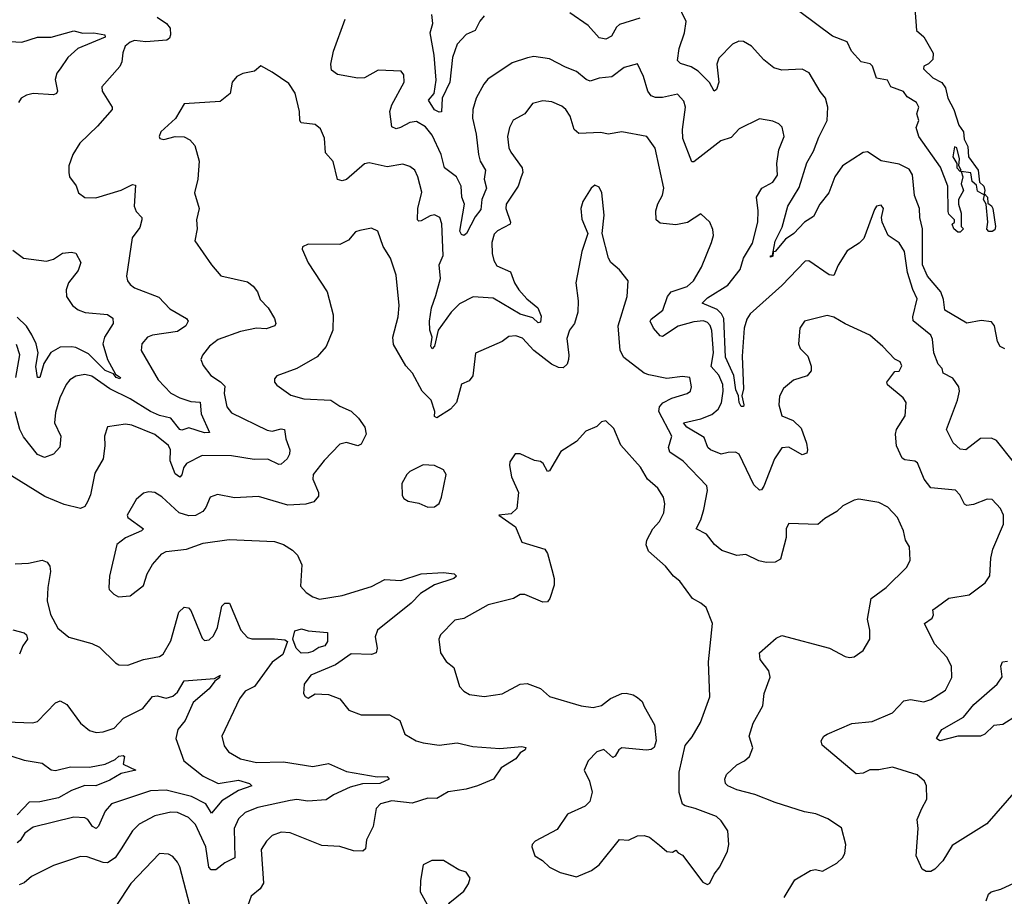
# Model space of a CAD drawing. Extents: x 2143765 to 2212931, y 878955 to 1017455.
# Tile 285 of 309: x 2161225 to 2165591, y 1009255 to 1013143. Entities that reach past the tile are written whole.
import ezdxf

# ---------------------------------------------------------------- set-up
doc = ezdxf.new("R2010")
doc.units = 0

msp = doc.modelspace()

# ---------------------------------------------------------------- linework, layer by layer
at = {"layer": '0CON20XD'}
for points in [[(2165593.1, 1011683.1), (2165572.7, 1011692.7), (2165560.6, 1011715), (2165547.1, 1011785), (2165535, 1011802), (2165487.8, 1011807.8), (2165425, 1011796.4), (2165327.8, 1011855), (2165322.1, 1011902.1), (2165309.3, 1011935), (2165250.5, 1012005), (2165229.1, 1012055), (2165228.8, 1012215), (2165217.3, 1012265), (2165215.4, 1012305), (2165192.9, 1012362.9), (2165184.7, 1012455), (2165169.4, 1012479.4), (2165125, 1012501.3), (2165045, 1012517.1), (2164985, 1012557.1), (2164965, 1012554.3), (2164874.4, 1012495), (2164840, 1012445), (2164812.7, 1012375), (2164773.3, 1012325), (2164745, 1012269.2), (2164705, 1012244.4), (2164658.2, 1012195), (2164621.2, 1012168.8), (2164575, 1012114), (2164566.1, 1012113.2), (2164565, 1012094), (2164555, 1012090), (2164555, 1012096), (2164563, 1012097), (2164566.1, 1012113.2), (2164575, 1012160), (2164606.9, 1012223.1), (2164631.8, 1012315), (2164681.1, 1012398.9), (2164715, 1012507.1), (2164745, 1012558.9), (2164768.1, 1012621.9), (2164805.5, 1012695), (2164808.2, 1012755), (2164798.9, 1012795), (2164774.6, 1012824.6), (2164726.6, 1012906.6), (2164695, 1012923.1), (2164605, 1012918.6), (2164568.8, 1012928.8), (2164525, 1012964), (2164470.8, 1013025), (2164435, 1013045.5), (2164413.4, 1013046.6), (2164385.5, 1013034.5), (2164325, 1012971.4), (2164316.7, 1012945), (2164324.7, 1012865.3), (2164315, 1012832.9), (2164305, 1012826), (2164284.7, 1012864.7), (2164233.3, 1012915), (2164203.4, 1012933.4), (2164155, 1012948.9), (2164142.1, 1012962.1), (2164149.7, 1013015), (2164173.7, 1013085), (2164180.3, 1013135), (2164142.1, 1013215)], [(2163975, 1013150), (2163885, 1013121.2), (2163871, 1013109), (2163850, 1013070), (2163825, 1013056.6), (2163795, 1013061.8), (2163746.2, 1013116.2), (2163665, 1013172.5)], [(2165193.9, 1013193.9), (2165202.5, 1013095), (2165235, 1013066.7), (2165276.1, 1012993.9), (2165273.6, 1012966.4), (2165255, 1012946.7), (2165233.6, 1012936.4), (2165233.3, 1012925), (2165273.8, 1012885), (2165313.6, 1012863.6), (2165330.5, 1012840.5), (2165341.1, 1012795), (2165367.7, 1012745), (2165389.4, 1012675), (2165410.6, 1012645), (2165413, 1012613), (2165430, 1012580), (2165432.5, 1012535), (2165475.2, 1012475.2), (2165481.5, 1012421.5), (2165500, 1012405), (2165505.4, 1012384.6), (2165501.7, 1012371.7), (2165516.4, 1012355), (2165518.3, 1012328.3), (2165535, 1012316.7), (2165540, 1012305), (2165552.2, 1012225), (2165548.9, 1012211.1), (2165536.9, 1012203.1), (2165523.1, 1012203.1), (2165513.5, 1012213.5), (2165517.8, 1012245), (2165510, 1012325), (2165498.6, 1012345), (2165503.3, 1012365), (2165472, 1012382), (2165468.3, 1012408.3), (2165448, 1012425), (2165442.7, 1012462.7), (2165400, 1012470), (2165407.5, 1012445), (2165400, 1012415), (2165410, 1012385), (2165387.5, 1012345), (2165387.5, 1012325), (2165400, 1012285), (2165400, 1012225), (2165410, 1012215), (2165395, 1012200), (2165385, 1012200), (2165367.5, 1012215), (2165360, 1012235), (2165370, 1012245), (2165370, 1012255), (2165345, 1012280), (2165341.7, 1012291.7), (2165340, 1012405), (2165307.9, 1012487.9), (2165212, 1012625), (2165200, 1012665), (2165212.5, 1012695), (2165203.3, 1012725), (2165212, 1012755), (2165201.2, 1012775), (2165160.5, 1012800.5), (2165143.6, 1012823.6), (2165087.5, 1012845), (2165072.5, 1012875), (2165025, 1012882.5), (2165006.2, 1012936.2), (2164996.2, 1012946.2), (2164956.2, 1012956.2), (2164913.1, 1013003.1), (2164893.8, 1013043.8), (2164829.1, 1013069.1), (2164685, 1013178.1)], [(2161835, 1013154.4), (2161876.2, 1013125), (2161892, 1013105), (2161894.3, 1013075), (2161889.1, 1013060.9), (2161877.8, 1013052.2), (2161785.3, 1013044.7), (2161735, 1013050.2), (2161715, 1013043.3), (2161693.5, 1013025), (2161683.1, 1012995), (2161678.8, 1012955), (2161669.1, 1012935), (2161589.4, 1012845), (2161591.1, 1012825), (2161635.6, 1012755), (2161635.7, 1012745), (2161570.1, 1012669.9), (2161492, 1012595), (2161460.8, 1012545), (2161444, 1012495), (2161444, 1012465), (2161446.2, 1012445), (2161475.7, 1012405.7), (2161486.2, 1012375), (2161515, 1012353.8), (2161563, 1012353), (2161675, 1012386.4), (2161725, 1012412.1), (2161739.2, 1012409.2), (2161732.5, 1012315), (2161741.3, 1012291.3), (2161766.9, 1012265), (2161766.9, 1012255), (2161758.9, 1012221.1), (2161724, 1012175), (2161698.9, 1012005), (2161703.1, 1011985), (2161715, 1011967.5), (2161735, 1011953.3), (2161841.9, 1011911.9), (2161890.8, 1011860.8), (2161965, 1011818), (2161972, 1011805), (2161962, 1011785), (2161925, 1011760), (2161815, 1011743.8), (2161792.5, 1011735), (2161766.7, 1011705), (2161764.5, 1011675), (2161839.6, 1011545), (2161895, 1011486.8), (2161935, 1011466.1), (2161985, 1011448.7), (2162025, 1011445.6), (2162030.3, 1011395), (2162067.7, 1011312.3), (2162045, 1011310.3), (2161975, 1011331.8), (2161945, 1011321.8), (2161935, 1011324.5), (2161895.4, 1011375.4), (2161845, 1011386.8), (2161805, 1011404.8), (2161715, 1011461.3), (2161625, 1011505.5), (2161545, 1011561.9), (2161515, 1011568.4), (2161475, 1011561.2), (2161448.1, 1011545), (2161430.9, 1011525), (2161403.9, 1011465), (2161385, 1011400), (2161380.4, 1011355), (2161407.9, 1011295), (2161403.3, 1011246.7), (2161375, 1011216), (2161335, 1011200.8), (2161304.6, 1011214.6), (2161241.9, 1011291.9), (2161226.6, 1011325), (2161205, 1011402.9)], [(2165632.3, 1011182.3), (2165556.1, 1011276.1), (2165535, 1011286.2), (2165485, 1011284.6), (2165420, 1011235), (2165395, 1011238), (2165365, 1011266), (2165334.4, 1011325), (2165382.9, 1011455), (2165393.1, 1011495), (2165389.4, 1011515), (2165362.4, 1011552.4), (2165320, 1011575), (2165315.6, 1011595), (2165297.5, 1011615), (2165278.5, 1011665), (2165272.7, 1011725), (2165265, 1011743.1), (2165186.6, 1011806.6), (2165185.4, 1011825), (2165204.6, 1011905), (2165185, 1011946), (2165161.4, 1012021.4), (2165148, 1012115), (2165125, 1012152.9), (2165076.2, 1012186.2), (2165049.4, 1012245), (2165046.9, 1012265), (2165056.1, 1012305), (2165045, 1012320), (2165025, 1012315.6), (2165015, 1012301.2), (2164967.6, 1012172.4), (2164948, 1012152), (2164895, 1012118), (2164855, 1012053.8), (2164835, 1012008), (2164815, 1012010.6), (2164725, 1012073.1), (2164708.1, 1012071.9), (2164605, 1011964.3), (2164465, 1011837.8), (2164449.3, 1011815), (2164437.6, 1011775), (2164429.1, 1011650.9), (2164434.3, 1011505.8), (2164427.9, 1011475), (2164436.2, 1011433.8), (2164435, 1011427.5), (2164425, 1011427.5), (2164415.6, 1011445), (2164413.1, 1011475), (2164400.3, 1011500.3), (2164391.6, 1011565), (2164355.2, 1011645.2), (2164347.4, 1011817.4), (2164337.7, 1011837.7), (2164317.9, 1011857.9), (2164250.8, 1011885), (2164275, 1011909.7), (2164364.6, 1011965), (2164419.8, 1012035), (2164434.4, 1012085.6), (2164475, 1012151.4), (2164498.2, 1012245), (2164500, 1012295), (2164492.9, 1012355), (2164516.7, 1012395), (2164565, 1012421.9), (2164585, 1012453.3), (2164583.1, 1012505), (2164590.7, 1012565), (2164615.5, 1012625), (2164606.4, 1012666.4), (2164591.1, 1012681.1), (2164565, 1012692.2), (2164505, 1012702.2), (2164415, 1012658.6), (2164380, 1012620), (2164334.8, 1012605.2), (2164215, 1012512.5), (2164205, 1012512), (2164165.5, 1012615), (2164163.9, 1012655), (2164177.5, 1012755), (2164170.9, 1012780.9), (2164142.7, 1012812.7), (2164075, 1012798), (2164045, 1012797.5), (2164025, 1012804.6), (2164011.1, 1012825), (2163991.1, 1012891.1), (2163965, 1012947.5), (2163905, 1012930.8), (2163850.5, 1012889.5), (2163795, 1012883.5), (2163755, 1012870.4), (2163736.6, 1012876.6), (2163695, 1012913.1), (2163645, 1012931.5), (2163575, 1012968.9), (2163505, 1012979.6), (2163477.1, 1012972.9), (2163408.9, 1012951.1), (2163301.7, 1012878.3), (2163283.2, 1012856.8), (2163249.6, 1012795), (2163234.6, 1012745), (2163233.8, 1012706.2), (2163250, 1012635), (2163259.3, 1012545), (2163267.5, 1012515), (2163291.1, 1012475), (2163285.3, 1012435), (2163295.3, 1012395), (2163274.5, 1012345), (2163269.9, 1012300.1), (2163245, 1012268.9), (2163206.2, 1012193.8), (2163195, 1012186.1), (2163185, 1012190.4), (2163177.4, 1012205), (2163198.3, 1012325), (2163185.9, 1012355), (2163182.9, 1012405), (2163162.5, 1012445), (2163108.4, 1012485), (2163094.1, 1012544.1), (2163055, 1012631.1), (2163025, 1012666.9), (2162985, 1012690.8), (2162955, 1012686.7), (2162914.2, 1012664.2), (2162895, 1012657.8), (2162875, 1012668), (2162866.1, 1012735), (2162876, 1012765), (2162930.6, 1012865), (2162928.3, 1012898.3), (2162916.7, 1012915), (2162815, 1012918.9), (2162755, 1012884.2), (2162725, 1012882.5), (2162635, 1012900), (2162608.3, 1012918.3), (2162604.6, 1012945), (2162616.6, 1013003.4), (2162668.2, 1013145)], [(2163285, 1013160), (2163265, 1013136), (2163245, 1013094.3), (2163205, 1013077.3), (2163165, 1013034.4), (2163144.1, 1012975), (2163133.1, 1012865), (2163098.2, 1012795), (2163096, 1012734), (2163085, 1012731.9), (2163065, 1012743.1), (2163037.7, 1012785), (2163063.1, 1012815), (2163072.5, 1012875), (2163062.6, 1012985), (2163045.5, 1013085), (2163057.7, 1013125), (2163053, 1013165)], [(2161155, 1013047.1), (2161235, 1013042.7), (2161305, 1013064.6), (2161365, 1013065.5), (2161465, 1013092.5), (2161505, 1013082.3), (2161554.7, 1013084.7), (2161602.5, 1013075), (2161605, 1013064.7), (2161483.8, 1013015), (2161438.9, 1012975), (2161405.3, 1012924.7), (2161390.5, 1012905), (2161382.2, 1012877.8), (2161392.5, 1012825), (2161388.6, 1012815), (2161375, 1012809.6), (2161285, 1012815.5), (2161255, 1012808.1), (2161232.5, 1012795), (2161220.6, 1012775)], [(2164298.3, 1012211.7), (2164285.7, 1012245), (2164245, 1012281.2), (2164186.8, 1012243.2), (2164135, 1012232.7), (2164065, 1012240.6), (2164047.1, 1012255), (2164046.2, 1012295), (2164055, 1012325.8), (2164076.2, 1012365), (2164081.1, 1012395), (2164043, 1012573), (2164006.2, 1012625), (2163895, 1012645.4), (2163835, 1012634.3), (2163801.7, 1012641.7), (2163705, 1012638.2), (2163684.6, 1012655), (2163666.2, 1012715), (2163647.3, 1012745), (2163629.4, 1012759.4), (2163585, 1012778.8), (2163545, 1012782.1), (2163498.8, 1012771.2), (2163464.6, 1012725.4), (2163413.4, 1012696.6), (2163396.5, 1012665), (2163388.9, 1012625), (2163394.6, 1012575), (2163402.9, 1012555), (2163453.5, 1012485), (2163456.7, 1012465), (2163448.5, 1012445), (2163435.8, 1012404.2), (2163381.8, 1012325), (2163381.3, 1012305), (2163402.1, 1012245), (2163400, 1012235), (2163343.6, 1012206.4), (2163329.1, 1012190.9), (2163318.5, 1012155), (2163320.5, 1012105), (2163327.5, 1012075), (2163341.2, 1012051.2), (2163402, 1012025), (2163420, 1011975), (2163438.5, 1011945), (2163473.5, 1011905), (2163522.3, 1011865), (2163537.1, 1011827.1), (2163535, 1011800.6), (2163525, 1011797.8), (2163501, 1011821), (2163445, 1011836.5), (2163325, 1011907.5), (2163236.5, 1011913.5), (2163175, 1011882.5), (2163138.8, 1011845), (2163080.3, 1011765), (2163065.3, 1011695), (2163055, 1011682.5), (2163048.2, 1011695), (2163054.1, 1011735), (2163043.5, 1011765), (2163041.8, 1011805), (2163050.9, 1011865), (2163071.1, 1011918.9), (2163090.6, 1011995), (2163085.3, 1012055), (2163103.8, 1012096.2), (2163097.5, 1012237.5), (2163087.8, 1012265), (2163065, 1012276.9), (2163045, 1012273.1), (2163005, 1012250.5), (2162995, 1012249.2), (2162990, 1012255), (2162990.3, 1012305), (2163008.3, 1012378.3), (2162991.3, 1012445), (2162977.1, 1012475), (2162955, 1012490.9), (2162925, 1012501.5), (2162855, 1012490.5), (2162775, 1012507.8), (2162755, 1012502.9), (2162675, 1012434.4), (2162655, 1012428), (2162635, 1012433.8), (2162615, 1012513.3), (2162581.8, 1012551.8), (2162577.7, 1012617.7), (2162558.6, 1012658.6), (2162535, 1012677.1), (2162474, 1012685), (2162467.5, 1012695), (2162466.5, 1012735), (2162446.9, 1012816.9), (2162418.9, 1012858.9), (2162345, 1012909.2), (2162295, 1012937.5), (2162265.9, 1012914.1), (2162215, 1012903.8), (2162188.8, 1012891.2), (2162168, 1012865), (2162158.6, 1012815), (2162115, 1012779.2), (2161955, 1012770), (2161915.8, 1012704.2), (2161851.2, 1012645), (2161843.3, 1012625), (2161847.5, 1012615), (2161865, 1012610.8), (2161915, 1012624.4), (2161955, 1012622.9), (2161979.3, 1012609.3), (2162001.4, 1012585), (2162021.1, 1012515), (2162015.6, 1012435), (2162000.8, 1012375), (2162021.5, 1012305), (2162009.2, 1012255), (2162012, 1012215), (2162002.3, 1012162.3), (2162075.8, 1012055), (2162117, 1012007), (2162235, 1011979.5), (2162261.1, 1011961.1), (2162279.4, 1011935), (2162291.2, 1011901.2), (2162326.7, 1011865), (2162355, 1011817.5), (2162361.2, 1011795), (2162356.7, 1011785), (2162318.5, 1011771.5), (2162275, 1011773.8), (2162205, 1011760.4), (2162105, 1011723.8), (2162067.8, 1011695), (2162035.8, 1011655), (2162028, 1011635), (2162039.1, 1011609.1), (2162073.1, 1011565), (2162116.5, 1011536.5), (2162135, 1011516.9), (2162131.4, 1011485), (2162144, 1011425), (2162165, 1011398.5), (2162322.3, 1011322.3), (2162345, 1011317.8), (2162385, 1011328.5), (2162400, 1011325), (2162405, 1011283.8), (2162422.9, 1011235), (2162422.2, 1011215), (2162412.1, 1011195), (2162385, 1011171.4), (2162375, 1011170.6), (2162325, 1011194), (2162265, 1011191.5), (2162165, 1011209), (2162035, 1011209.2), (2161965, 1011174.7), (2161951.5, 1011155), (2161945, 1011124), (2161935, 1011113.1), (2161915, 1011128.8), (2161893.3, 1011186.7), (2161894.1, 1011235), (2161885, 1011254.4), (2161825, 1011302.3), (2161722.5, 1011345), (2161695, 1011348.5), (2161615, 1011337.5), (2161600.8, 1011295), (2161602.9, 1011252.9), (2161595.5, 1011195), (2161558.6, 1011131.4), (2161539.2, 1011035), (2161526.4, 1011003.6), (2161515, 1010983.6), (2161495, 1010974.2), (2161422.2, 1010992.2), (2161337.6, 1011027.6), (2161158.3, 1011138.3)], [(2165395, 1012470), (2165400, 1012475), (2165390, 1012495), (2165392.5, 1012525), (2165380, 1012575), (2165370.7, 1012579.3), (2165363.3, 1012535), (2165380, 1012505), (2165380, 1012485), (2165395, 1012470)], [(2164615, 1009250), (2164661.7, 1009328.3), (2164731.2, 1009368.8), (2164753.6, 1009373.6), (2164785, 1009366.7), (2164848.3, 1009401.7), (2164873.3, 1009425), (2164883.8, 1009445), (2164888.8, 1009485), (2164868.8, 1009558.8), (2164808.6, 1009598.6), (2164755, 1009620), (2164705, 1009628.8), (2164575, 1009670.4), (2164485, 1009706.7), (2164405, 1009727.1), (2164365, 1009744.5), (2164354.4, 1009755), (2164351.4, 1009775), (2164360, 1009795), (2164405, 1009838.5), (2164438.8, 1009855), (2164461.2, 1009875), (2164476.8, 1009913.2), (2164460.5, 1009965), (2164476.9, 1010023.1), (2164520.3, 1010099.7), (2164527.1, 1010155), (2164553, 1010227), (2164546.9, 1010255), (2164508.2, 1010305), (2164505.8, 1010335), (2164579.7, 1010400.3), (2164605, 1010412), (2164815.5, 1010355.5), (2164885, 1010318.8), (2164905, 1010313.3), (2164925, 1010317.5), (2164966, 1010345), (2164994.2, 1010395), (2164994.2, 1010435.8), (2164984.5, 1010484.5), (2165000.5, 1010575), (2165068, 1010625), (2165158.8, 1010715), (2165173.8, 1010745), (2165171.4, 1010805), (2165153.3, 1010835), (2165143.6, 1010875), (2165118.1, 1010935), (2165075, 1010981.4), (2165035, 1011000.8), (2164945.9, 1011015.9), (2164925, 1011012), (2164875, 1010986), (2164849.1, 1010960.9), (2164795, 1010930), (2164765, 1010904.3), (2164635, 1010908), (2164623.6, 1010886.4), (2164623.4, 1010846.6), (2164599.4, 1010750.6), (2164575, 1010737.1), (2164535, 1010735.4), (2164502.9, 1010742.9), (2164445, 1010771.4), (2164405, 1010766.9), (2164338.3, 1010788.3), (2164305.5, 1010815), (2164270.8, 1010860.8), (2164224.6, 1010884.6), (2164245.3, 1010924.7), (2164259.3, 1010970.8), (2164275.4, 1011054.6), (2164272.5, 1011075), (2164167.7, 1011185), (2164108.2, 1011225), (2164102.5, 1011245), (2164116.4, 1011295), (2164059.3, 1011405), (2164062.5, 1011425), (2164076.9, 1011443.1), (2164116.6, 1011463.4), (2164185, 1011484.3), (2164200, 1011495), (2164203.6, 1011513.6), (2164196.7, 1011555), (2164165, 1011560), (2164095, 1011550.6), (2164015, 1011567.9), (2163995, 1011575.5), (2163903.6, 1011645), (2163888.2, 1011675), (2163878.8, 1011785), (2163919.5, 1011915), (2163922.9, 1011985), (2163885, 1012032.5), (2163846, 1012065), (2163835.7, 1012085), (2163808, 1012195), (2163816.9, 1012275), (2163806.5, 1012375), (2163795, 1012400), (2163775, 1012408), (2163758.8, 1012395), (2163723, 1012337), (2163714, 1012305), (2163717.7, 1012257.7), (2163743.8, 1012195), (2163718.6, 1012115), (2163691.8, 1011975), (2163701.8, 1011895), (2163700, 1011845), (2163685.5, 1011794.5), (2163662.9, 1011765), (2163650.9, 1011729.1), (2163660.9, 1011655), (2163658.5, 1011635), (2163653.1, 1011615), (2163635, 1011598.9), (2163615, 1011599.6), (2163583.2, 1011615)], [(2163583.2, 1011615), (2163505.3, 1011675), (2163455, 1011730.9), (2163425, 1011741.1), (2163395, 1011736.9), (2163365, 1011715.5), (2163246.1, 1011663.9), (2163235, 1011562.5), (2163219.1, 1011540.9), (2163184.5, 1011525.5), (2163161.5, 1011445), (2163135, 1011415.5), (2163075, 1011377.5), (2163065, 1011382.5), (2163066.7, 1011405), (2163050, 1011455), (2163010, 1011495), (2162967.1, 1011575), (2162937.3, 1011607.3), (2162882.4, 1011702.4), (2162880, 1011735), (2162903.1, 1011825), (2162907.8, 1011875), (2162895, 1012010), (2162870, 1012085), (2162836.4, 1012136.4), (2162813.3, 1012205), (2162785, 1012218), (2162732.9, 1012207.1), (2162715, 1012201.2), (2162683.3, 1012165), (2162645, 1012145.7), (2162505, 1012146.7), (2162480, 1012135), (2162477.5, 1012125), (2162504.1, 1012064.1), (2162588.8, 1011935), (2162616, 1011834), (2162614.3, 1011765), (2162585, 1011693.8), (2162545, 1011647.5), (2162455, 1011596), (2162365, 1011563.8), (2162355, 1011550), (2162356, 1011535), (2162365, 1011522), (2162427.9, 1011477.9), (2162485, 1011461.5), (2162605.3, 1011455.3), (2162645, 1011428.8), (2162695.7, 1011405.7), (2162727.1, 1011375), (2162755.4, 1011335), (2162761.1, 1011305), (2162739.7, 1011260.3), (2162725, 1011252.9), (2162675, 1011266.9), (2162645, 1011260), (2162575, 1011187.5), (2162526.5, 1011125), (2162525.4, 1011105), (2162550.4, 1011045), (2162550.5, 1011029.5), (2162530, 1011005), (2162493.7, 1010993.7), (2162415, 1010990), (2162285, 1011028.6), (2162177.3, 1011022.7), (2162102.7, 1011037.3), (2162070, 1011025), (2162051.4, 1010978.6), (2162037.9, 1010962.1), (2162005.6, 1010944.4), (2161975, 1010941.9), (2161932, 1010955), (2161855, 1011027.1), (2161825, 1011045.7), (2161798.8, 1011048.8), (2161775, 1011042.5), (2161742.5, 1011015), (2161701.9, 1010945), (2161705, 1010934.4), (2161773.8, 1010885), (2161766.2, 1010875), (2161695, 1010844.6), (2161655.6, 1010815), (2161624, 1010675), (2161620, 1010625), (2161622.5, 1010615), (2161642.5, 1010595), (2161663, 1010583), (2161715, 1010587.5), (2161775, 1010633.3), (2161790.6, 1010685), (2161815, 1010726.2), (2161855, 1010774.3), (2161875, 1010784.3), (2161965, 1010794), (2162038.3, 1010821.7), (2162155, 1010837.5), (2162355, 1010827.9), (2162395, 1010815.6), (2162435, 1010790), (2162457.4, 1010767.4), (2162475.8, 1010725), (2162470.5, 1010630.5), (2162495, 1010602), (2162525, 1010582.9), (2162555, 1010573.1), (2162655, 1010589.6), (2162785, 1010629.1), (2162845, 1010659.5), (2162915, 1010655.4), (2163005.3, 1010684.7), (2163105, 1010691), (2163152, 1010685), (2163162, 1010675), (2163150.5, 1010665), (2163065, 1010635.9), (2163002.8, 1010597.2), (2162961.1, 1010555), (2162812.5, 1010435), (2162800.9, 1010405), (2162810.5, 1010355), (2162805.4, 1010334.6), (2162785, 1010327.9), (2162695, 1010330.4), (2162625, 1010281.9), (2162516.7, 1010235), (2162486.2, 1010195), (2162483.8, 1010155), (2162490.7, 1010140.7), (2162505, 1010133.3), (2162535, 1010153.3), (2162595, 1010150), (2162645, 1010130.8), (2162685, 1010080), (2162739.5, 1010059.5), (2162865, 1010059.2), (2162911.2, 1010035), (2162933.5, 1009973.5), (2162983.8, 1009945), (2163015, 1009935.4), (2163085, 1009924.6), (2163165.4, 1009935.4), (2163235, 1009919.1), (2163355, 1009910.8), (2163451.2, 1009918.8), (2163470, 1009915), (2163466.2, 1009905), (2163445, 1009891.2), (2163425.4, 1009864.6), (2163360.6, 1009825), (2163326.2, 1009775), (2163255, 1009744.4), (2163205, 1009729.4), (2163125, 1009718.8), (2163075, 1009689.2), (2163035, 1009689.6), (2162965, 1009668), (2162875, 1009678), (2162825, 1009665.6), (2162805.6, 1009644.4), (2162792.2, 1009565), (2162763.5, 1009505), (2162759.2, 1009465), (2162746.7, 1009455), (2162705, 1009457.3), (2162645, 1009475.4), (2162565, 1009480.9), (2162425, 1009537.1), (2162385, 1009539.1), (2162345.3, 1009524.7), (2162320.2, 1009499.8), (2162296.8, 1009463.2), (2162306.4, 1009313.6), (2162292.2, 1009287.8), (2162252, 1009255), (2162236.4, 1009213.6)], [(2165643.3, 1009725), (2165513.7, 1009576.3), (2165360.2, 1009479.8), (2165318.3, 1009411.7), (2165283.8, 1009375), (2165265.7, 1009364.3), (2165245, 1009364.3), (2165226.2, 1009375), (2165200, 1009435), (2165209.2, 1009555), (2165204.3, 1009595), (2165225, 1009644), (2165247.1, 1009685), (2165245.7, 1009745), (2165237.1, 1009765), (2165205, 1009793.6), (2165095, 1009828.1), (2165035, 1009816.5), (2164995, 1009816.1), (2164965, 1009800.8), (2164935, 1009797.5), (2164784, 1009925), (2164779.2, 1009945), (2164790.8, 1009965), (2164805, 1009974.4), (2164915, 1010021.5), (2165005, 1010030), (2165095, 1010068.5), (2165145, 1010121.1), (2165175, 1010128.1), (2165235, 1010117.3), (2165265, 1010128.2), (2165330.2, 1010169.8), (2165357.8, 1010225), (2165357.5, 1010275), (2165336.4, 1010315), (2165281.8, 1010375), (2165237.1, 1010465), (2165271.9, 1010488.1), (2165277, 1010503), (2165274.6, 1010525.4), (2165295, 1010540), (2165345, 1010576.5), (2165435, 1010591.4), (2165505.7, 1010645), (2165526.4, 1010676.4), (2165530.8, 1010755), (2165540, 1010795), (2165587.5, 1010905), (2165587.5, 1010945), (2165574.2, 1010975), (2165537.5, 1011015), (2165515, 1011015.6), (2165455, 1010992.2), (2165425, 1010987.5), (2165415, 1010993.8), (2165393.5, 1011035), (2165375, 1011055.4), (2165265, 1011066.9), (2165235.6, 1011105), (2165206.6, 1011176.6), (2165194.5, 1011184.5), (2165150, 1011190), (2165138.1, 1011198.1), (2165113.1, 1011253.1), (2165108.8, 1011305), (2165112.5, 1011325), (2165151.5, 1011385), (2165155.8, 1011445), (2165142.5, 1011465), (2165073.4, 1011523.4), (2165070.8, 1011535), (2165105, 1011582.5), (2165125, 1011584.3), (2165137.2, 1011607.2), (2165128.8, 1011625), (2165105, 1011637.5), (2165053, 1011693), (2164995, 1011744.2), (2164885, 1011793.1), (2164835, 1011823.1), (2164805, 1011830.5), (2164704.6, 1011805.4), (2164684.4, 1011775), (2164678, 1011705), (2164686.2, 1011685), (2164720.4, 1011650.4), (2164735, 1011606.7), (2164735.4, 1011585), (2164717.5, 1011562.5), (2164656.6, 1011543.4), (2164612.4, 1011507.6), (2164595, 1011472.5), (2164591.9, 1011435), (2164604.3, 1011385), (2164655, 1011365.4), (2164690.4, 1011330.4), (2164713.8, 1011265), (2164718.9, 1011235), (2164715, 1011220), (2164695, 1011213.3), (2164635, 1011247.3), (2164605, 1011244.4), (2164572.7, 1011195), (2164525, 1011073.8), (2164515, 1011058), (2164505, 1011056), (2164480.4, 1011080.4), (2164415, 1011216), (2164400, 1011225), (2164367.3, 1011222.7), (2164335, 1011215.3), (2164287.8, 1011235), (2164277.1, 1011245), (2164259.9, 1011289.9), (2164183.2, 1011335), (2164168.1, 1011355), (2164245, 1011372.9), (2164295, 1011392.3), (2164322.7, 1011415), (2164337.3, 1011442.7), (2164344.9, 1011495), (2164342.7, 1011525), (2164325, 1011566.5), (2164292.1, 1011605), (2164302.3, 1011665), (2164294.8, 1011764.8), (2164287, 1011787), (2164275, 1011799.7), (2164256.9, 1011806.9), (2164215, 1011803), (2164145, 1011782.8), (2164075, 1011737.1), (2164065, 1011740.5), (2164036, 1011775), (2164021.5, 1011805), (2164025.6, 1011815), (2164076.6, 1011855), (2164097.9, 1011915), (2164113.3, 1011935), (2164185, 1011959.3), (2164212.9, 1011985), (2164247.8, 1012045), (2164293.1, 1012155), (2164301.1, 1012185), (2164298.3, 1012211.7)], [(2161195, 1012120), (2161242.5, 1012085), (2161345, 1012071.8), (2161375, 1012080), (2161415, 1012106.7), (2161455, 1012111.9), (2161475, 1012107.5), (2161496.9, 1012065), (2161485, 1012030.5), (2161441.2, 1011975), (2161431.2, 1011945), (2161433.4, 1011915), (2161459.2, 1011875), (2161485, 1011855.3), (2161515.4, 1011844.6), (2161615, 1011834.7), (2161638.9, 1011818.9), (2161639.7, 1011795), (2161600.9, 1011735), (2161593.8, 1011705), (2161614.6, 1011635), (2161650, 1011570), (2161672.5, 1011555), (2161670, 1011550), (2161653.1, 1011555), (2161642, 1011572), (2161605, 1011587.4), (2161531, 1011661), (2161475, 1011688.7), (2161455, 1011691.8), (2161405, 1011690), (2161363.5, 1011666.5), (2161332.4, 1011617.6), (2161315.4, 1011555), (2161305, 1011556.2), (2161297.6, 1011605), (2161307, 1011665), (2161298, 1011705), (2161280, 1011745), (2161255, 1011782.9), (2161213.7, 1011823.7)], [(2161209, 1011555), (2161226.3, 1011656.3), (2161211.9, 1011701.9)], [(2164275, 1009307.5), (2164285, 1009312.5), (2164305, 1009352.5), (2164330, 1009385), (2164364, 1009455), (2164369.4, 1009485), (2164365.5, 1009545), (2164335, 1009590), (2164315, 1009608.1), (2164220, 1009645), (2164175.6, 1009655.6), (2164165, 1009663.8), (2164150, 1009715), (2164149.4, 1009805), (2164176.4, 1009923.6), (2164207.3, 1009962.7), (2164243.6, 1010026.4), (2164285, 1010140), (2164280, 1010295), (2164298, 1010465), (2164268.8, 1010535), (2164246.2, 1010555), (2164208, 1010575), (2164152.7, 1010652.7), (2164125, 1010674.2), (2164089.2, 1010719.2), (2164013.3, 1010785), (2164003.6, 1010813.6), (2164006.2, 1010835), (2164032.1, 1010885), (2164062.3, 1010917.7), (2164081.2, 1010955), (2164086.5, 1010995), (2164080, 1011025), (2164055.6, 1011065), (2164009.2, 1011105), (2163977.6, 1011157.6), (2163891.2, 1011255), (2163859.2, 1011329.2), (2163825, 1011363.8), (2163805, 1011359.2), (2163785, 1011338.8), (2163735, 1011318.1), (2163695, 1011271.4), (2163625, 1011227.5), (2163575, 1011142), (2163565, 1011138.8), (2163547.1, 1011175), (2163535, 1011182.5), (2163508.3, 1011188.3), (2163445, 1011216.7), (2163423, 1011217), (2163398.3, 1011181.7), (2163397.5, 1011165), (2163406.7, 1011115), (2163436.7, 1011045), (2163430, 1010975), (2163405, 1010951.2), (2163350, 1010945), (2163424, 1010894), (2163452.5, 1010825), (2163554.2, 1010794.2), (2163566, 1010775), (2163584.4, 1010704.4), (2163595.8, 1010665), (2163596, 1010635), (2163576.7, 1010575), (2163565, 1010561.2), (2163545, 1010559.2), (2163465, 1010594), (2163445, 1010593.8), (2163415, 1010575.8), (2163302.4, 1010547.6), (2163195, 1010487.5), (2163155, 1010479.2), (2163091.2, 1010415), (2163084.2, 1010395), (2163091.2, 1010335), (2163115.7, 1010295.7), (2163149.7, 1010269.7), (2163175.8, 1010185), (2163195, 1010164), (2163220.3, 1010150.3), (2163285, 1010140.8), (2163365, 1010153.3), (2163444.5, 1010195.5), (2163475, 1010199.2), (2163535, 1010176), (2163575, 1010140.8), (2163715, 1010100), (2163767.9, 1010092.1), (2163805, 1010101.4), (2163845, 1010132), (2163895, 1010153.8), (2163915, 1010156.2), (2163945, 1010148.8), (2163965, 1010136.2), (2163985, 1010118.8), (2163995, 1010096.7), (2164040.4, 1010015), (2164048.1, 1009945), (2164038, 1009915), (2164025, 1009905.8), (2164005, 1009903.5), (2163895, 1009913.6), (2163881.5, 1009905), (2163865, 1009876), (2163855, 1009870), (2163815, 1009905.6), (2163784, 1009895), (2163746.2, 1009855), (2163728.8, 1009815), (2163751.2, 1009765), (2163763.6, 1009716.4), (2163753.8, 1009675), (2163733.3, 1009655), (2163655, 1009618.8), (2163608.8, 1009551.2), (2163511.2, 1009498.8), (2163497.5, 1009485), (2163496.7, 1009475), (2163510, 1009435), (2163544.1, 1009414.1), (2163575, 1009383.8), (2163621.2, 1009361.2), (2163695, 1009340.8), (2163760.3, 1009369.7), (2163795, 1009394), (2163885, 1009507.1), (2163925, 1009504.3), (2163965, 1009522.9), (2163995, 1009524.2), (2164017.3, 1009517.3), (2164062, 1009482), (2164095, 1009453.3), (2164119.3, 1009450.7), (2164135, 1009460), (2164145, 1009447.5), (2164165, 1009437.5), (2164255, 1009317.5), (2164275, 1009307.5)], [(2163035, 1010980), (2163065, 1010982.5), (2163085, 1010997.5), (2163096.2, 1011025), (2163115.7, 1011125.7), (2163105, 1011146.2), (2163065, 1011166.2), (2163015, 1011168), (2162955, 1011139.2), (2162941.4, 1011125), (2162920, 1011085), (2162921.7, 1011031.7), (2162929.1, 1011019.1), (2162947.9, 1011007.9), (2162995, 1010998), (2163035, 1010980)], [(2161205, 1010730), (2161265, 1010731.9), (2161325, 1010745.6), (2161347.4, 1010737.4), (2161358.8, 1010718.8), (2161362.3, 1010695), (2161350, 1010625), (2161347.3, 1010565), (2161361.5, 1010505), (2161395, 1010444), (2161443.8, 1010403.8), (2161545, 1010375.5), (2161579.2, 1010359.2), (2161649.7, 1010289.7), (2161665, 1010282), (2161705, 1010280), (2161775, 1010305.4), (2161845, 1010319.1), (2161861.3, 1010328.7), (2161895, 1010387.5), (2161931.1, 1010515), (2161955, 1010537.9), (2161974, 1010534), (2161985, 1010522.5), (2162035, 1010400), (2162045, 1010390), (2162065, 1010392), (2162085, 1010410), (2162103.1, 1010446.9), (2162122.3, 1010542.3), (2162135, 1010555.6), (2162155.7, 1010555), (2162205.7, 1010435.8), (2162235, 1010402.5), (2162255, 1010397.3), (2162355, 1010397.3), (2162401.7, 1010391.7), (2162412.2, 1010385), (2162392.7, 1010327.3), (2162345, 1010292.9), (2162266.4, 1010185), (2162225.4, 1010164.6), (2162199.4, 1010130.6), (2162121.1, 1009965), (2162132, 1009922), (2162151.9, 1009895), (2162204.1, 1009864.1), (2162275, 1009848.5), (2162395, 1009850.8), (2162525, 1009831.1), (2162595, 1009844.3), (2162675, 1009808.5), (2162810, 1009785), (2162855, 1009786.2), (2162863.8, 1009775), (2162821.9, 1009755), (2162745, 1009753.1), (2162691.2, 1009738.8), (2162616.9, 1009705), (2162585, 1009683.1), (2162503.8, 1009676.2), (2162455, 1009683.6), (2162425, 1009680.2), (2162281, 1009649), (2162225, 1009627.2), (2162195, 1009597.8), (2162177.1, 1009555), (2162180, 1009425), (2162135, 1009403.2), (2162095, 1009372.1), (2162075, 1009372.1), (2162064.8, 1009384.8), (2162050.6, 1009475), (2162005, 1009573.1), (2161974.4, 1009605), (2161925, 1009626.6), (2161895, 1009627.9), (2161825, 1009611.2), (2161755.3, 1009574.7), (2161725, 1009545.6), (2161676, 1009466), (2161649.5, 1009425), (2161615, 1009403.8), (2161595, 1009404.6), (2161525, 1009429.6), (2161495, 1009430.9), (2161375, 1009391.1), (2161277.3, 1009342.7), (2161245.8, 1009314.2), (2161223.6, 1009306.4)], [(2161195, 1010436.2), (2161245, 1010423.1), (2161255.4, 1010415), (2161259.6, 1010395), (2161238.8, 1010365), (2161225, 1010329.4)], [(2162473.2, 1010333.2), (2162451.2, 1010355), (2162436.5, 1010395), (2162445, 1010432.2), (2162475, 1010440.7), (2162505, 1010431.8), (2162590, 1010425), (2162590, 1010385), (2162578.8, 1010365), (2162551.7, 1010358.3), (2162525, 1010340), (2162505, 1010334.5), (2162473.2, 1010333.2)], [(2165645, 1010055.5), (2165585, 1010017.5), (2165545, 1010012.9), (2165505, 1009974), (2165485.6, 1009964.4), (2165385, 1009964.7), (2165305, 1009943.9), (2165290, 1009955), (2165314.4, 1009995), (2165410.1, 1010049.9), (2165455.5, 1010105), (2165560, 1010195), (2165581.7, 1010228.3), (2165576.2, 1010275), (2165582.5, 1010295), (2165605, 1010298.1)], [(2161165, 1010029.2), (2161284.3, 1010024.3), (2161305, 1010030), (2161385, 1010112.5), (2161405, 1010122.5), (2161435, 1010105.8), (2161495, 1010022.9), (2161535, 1009990.8), (2161565, 1009981.4), (2161595, 1009984.4), (2161645, 1010000), (2161685.2, 1010044.8), (2161771.7, 1010088.3), (2161815, 1010140.6), (2161835, 1010143.5), (2161875, 1010133.1), (2161905, 1010142.5), (2161925, 1010159.6), (2161955, 1010210.8), (2162088.8, 1010221.2), (2162115.6, 1010235.6), (2162110, 1010230), (2162113.3, 1010225), (2162090.9, 1010209.1), (2162065, 1010174.6), (2161994.1, 1010115), (2161958.9, 1010035), (2161926.2, 1009995), (2161918.2, 1009955), (2161953.5, 1009855), (2162038.3, 1009788.3), (2162105.4, 1009755.4), (2162195, 1009770.2), (2162245, 1009755.8), (2162255.4, 1009745), (2162195, 1009724.7), (2162122.4, 1009677.6), (2162076.3, 1009623.7), (2162050.3, 1009665), (2161987.9, 1009697.9), (2161875, 1009726.3), (2161805, 1009723), (2161632.5, 1009665), (2161605, 1009632.5), (2161575, 1009565.8), (2161565, 1009555.6), (2161547.9, 1009565), (2161526.9, 1009595), (2161515, 1009602.5), (2161465, 1009606.1), (2161285, 1009561.8), (2161248.5, 1009535), (2161228.3, 1009501.7), (2161215, 1009492.1)], [(2161135, 1009893.6), (2161245, 1009859.2), (2161325, 1009845.4), (2161365, 1009816.5), (2161385, 1009812.2), (2161451.2, 1009828.8), (2161535, 1009827.6), (2161605, 1009841.6), (2161648.3, 1009861.7), (2161665, 1009875.8), (2161685, 1009880), (2161690.8, 1009875), (2161685, 1009841.2), (2161740, 1009815), (2161675, 1009800), (2161625, 1009770.4), (2161562.5, 1009745), (2161515, 1009746.2), (2161455, 1009723.5), (2161397.7, 1009692.3), (2161315.5, 1009674.5), (2161267.4, 1009672.6), (2161215, 1009616.1)], [(2161980, 1009215), (2161936.2, 1009385), (2161925, 1009405.8), (2161905, 1009430.8), (2161885, 1009442.5), (2161845, 1009444.4), (2161717.7, 1009312.3), (2161654.4, 1009215)], [(2163075, 1009180), (2163095, 1009183.3), (2163115, 1009200), (2163133, 1009227), (2163195, 1009277.5), (2163215, 1009310), (2163222.5, 1009335), (2163205, 1009362.5), (2163173, 1009373), (2163105, 1009413.8), (2163053, 1009413), (2163013.8, 1009395), (2163002, 1009325), (2163001.2, 1009275), (2163040, 1009205), (2163057.5, 1009185), (2163075, 1009180)], [(2165510, 1009235), (2165521.2, 1009265), (2165533.3, 1009275), (2165575, 1009286.2), (2165635.8, 1009314.2)]]:
    msp.add_lwpolyline(points, dxfattribs=at)

doc.saveas('drawing.dxf')
